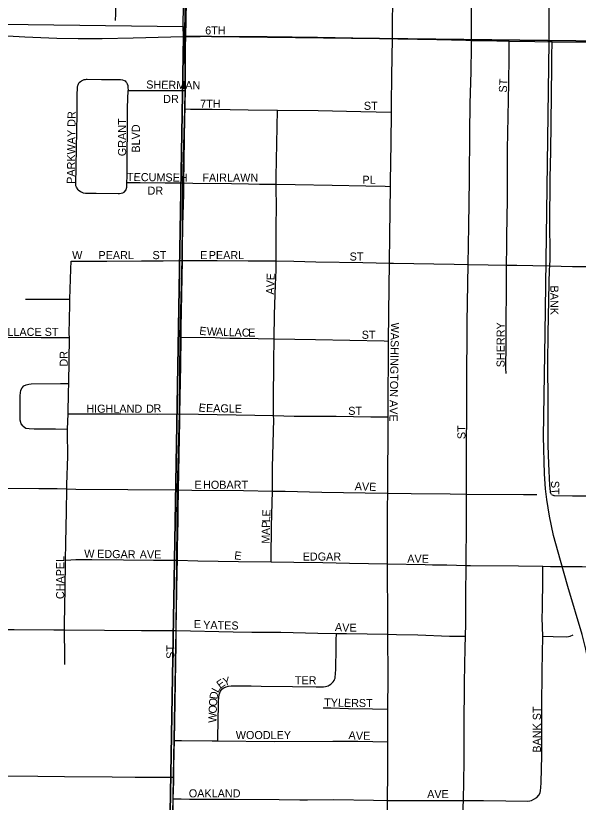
# Model space of a CAD drawing. Extents: x 0 to 68, y 0 to 52.9.
# Drawn here: x 25.95 to 26.586, y 18.957 to 19.846 of the extents above; entities that cross this region are included whole.
import ezdxf

# ---------------------------------------------------------------- set-up
doc = ezdxf.new("R2010")
doc.units = 0
doc.layers.add('Default', color=7, linetype='Continuous')
doc.layers.add('GM_X_Township', color=7, linetype='Continuous')

msp = doc.modelspace()

# ---------------------------------------------------------------- linework, layer by layer
at = {"layer": 'Default'}
for points in [[(26.1537, 20.79756), (27.08951, 20.77868), (27.08922, 19.81156), (26.13943, 19.82295), (26.13921, 19.83392)], [(27.08922, 19.81156), (27.08235, 18.84562), (26.12306, 18.85678), (26.13943, 19.82295)]]:
    msp.add_lwpolyline(points, close=True, dxfattribs=at)
for points in [[(26.46488, 19.8181), (26.46482, 19.84546), (26.46507, 19.9113)], [(26.063, 19.88207), (26.06328, 19.87513), (26.06316, 19.86805), (26.06275, 19.84794), (26.06239, 19.84048)], [(26.14197, 19.82245), (26.1428, 19.86116), (26.14286, 19.88321)], [(26.37565, 19.82014), (26.376, 19.87944)], [(26.55251, 19.81661), (26.55251, 19.85477)], [(25.40891, 19.84324), (26.13921, 19.83392), (26.13943, 19.82295), (26.12306, 18.85678), (25.14963, 18.87544), (25.16725, 19.74321)], [(25.89455, 19.82567), (25.96029, 19.82225), (25.99632, 19.82059), (26.02037, 19.82005), (26.04744, 19.82015), (26.08248, 19.8208), (26.12531, 19.8221), (26.14197, 19.82245)], [(26.14159, 19.76133), (26.1418, 19.7809), (26.14175, 19.80754), (26.14172, 19.8105), (26.14197, 19.82245)], [(26.14197, 19.82245), (26.15029, 19.82251), (26.15839, 19.82257)], [(26.15839, 19.82257), (26.18621, 19.82277), (26.23414, 19.82239), (26.29103, 19.82173), (26.35076, 19.82059), (26.37565, 19.82014)], [(26.37454, 19.73693), (26.37465, 19.74597), (26.37498, 19.77758), (26.37565, 19.82014)], [(26.37565, 19.82014), (26.38176, 19.81999), (26.42559, 19.81891), (26.45853, 19.81824), (26.46488, 19.8181)], [(26.46111, 19.56473), (26.4617, 19.60837), (26.46252, 19.66088), (26.46299, 19.71354), (26.46349, 19.74639), (26.46456, 19.78292), (26.46486, 19.81084), (26.46488, 19.8181)], [(26.46488, 19.8181), (26.47948, 19.8178), (26.50743, 19.81733)], [(26.50447, 19.56401), (26.50446, 19.56988), (26.50476, 19.57884), (26.50475, 19.60255), (26.50503, 19.61141), (26.50541, 19.64426), (26.50576, 19.65322), (26.50568, 19.6622), (26.50565, 19.67416), (26.50576, 19.6951), (26.50577, 19.71305), (26.50694, 19.76986), (26.50739, 19.79975), (26.50742, 19.81172), (26.50743, 19.81733)], [(26.50743, 19.81733), (26.53639, 19.81684), (26.55612, 19.81652)], [(26.60003, 18.90325), (26.60126, 19.00192), (26.60138, 19.05027), (26.60052, 19.08279), (26.59917, 19.09936), (26.59709, 19.11445), (26.59426, 19.12967), (26.59009, 19.14648), (26.57377, 19.20072), (26.5653, 19.22993), (26.55769, 19.25828), (26.55303, 19.28), (26.55009, 19.29902), (26.54837, 19.31117), (26.54726, 19.32798), (26.5464, 19.3702), (26.54815, 19.48654), (26.55251, 19.81661)], [(26.55341, 19.56304), (26.5538, 19.57043), (26.55388, 19.57946), (26.55334, 19.60946), (26.55374, 19.66272), (26.55453, 19.69262), (26.55575, 19.78851), (26.55582, 19.80652), (26.55591, 19.80952), (26.55612, 19.81652)], [(26.55612, 19.81652), (26.59625, 19.81588), (26.60591, 19.81583)], [(26.02042, 19.64919), (26.01844, 19.65193), (26.01803, 19.65379), (26.01788, 19.65521), (26.01861, 19.69595), (26.01943, 19.73518), (26.0194, 19.75593), (26.01989, 19.76532), (26.02015, 19.7671), (26.02037, 19.76796), (26.02073, 19.7689), (26.02117, 19.76963), (26.02172, 19.77033), (26.02303, 19.77157)], [(26.02303, 19.77157), (26.02425, 19.77244), (26.02492, 19.77283), (26.02566, 19.77316), (26.02645, 19.77347), (26.02731, 19.77375), (26.02809, 19.77392), (26.02889, 19.77402), (26.02973, 19.77411), (26.03073, 19.77411), (26.04703, 19.77396), (26.06511, 19.77382), (26.06823, 19.77382), (26.07046, 19.77354), (26.07244, 19.77285), (26.07355, 19.77217), (26.07447, 19.77138), (26.07517, 19.77036), (26.07594, 19.76878), (26.07646, 19.7671), (26.07678, 19.765), (26.07685, 19.76156)], [(26.07564, 19.65747), (26.0757, 19.66414), (26.07624, 19.74214), (26.07685, 19.76156)], [(26.07685, 19.76156), (26.08049, 19.76158), (26.10636, 19.76152), (26.13179, 19.76138), (26.14159, 19.76133)], [(26.14133, 19.74052), (26.14142, 19.74572), (26.14159, 19.76133)], [(26.13995, 19.65686), (26.14115, 19.73075), (26.14133, 19.74052)], [(26.14133, 19.74052), (26.14724, 19.74046), (26.17198, 19.74025), (26.21254, 19.7397), (26.24556, 19.73926)], [(26.24435, 19.65542), (26.24438, 19.66381), (26.24556, 19.73926)], [(26.24556, 19.73926), (26.29161, 19.73867), (26.33971, 19.73767), (26.37454, 19.73693)], [(26.37347, 19.65302), (26.37356, 19.65835), (26.37422, 19.7017), (26.37454, 19.73693)], [(26.07242, 19.64663), (26.07463, 19.64925), (26.07515, 19.65081), (26.07537, 19.65216), (26.07564, 19.65747)], [(26.07564, 19.65747), (26.0788, 19.65742), (26.09062, 19.65725), (26.11874, 19.65693), (26.13995, 19.65686)], [(26.13827, 19.56922), (26.13831, 19.57643), (26.13843, 19.5824), (26.13889, 19.60924), (26.13975, 19.64428), (26.13995, 19.65686)], [(26.13995, 19.65686), (26.14994, 19.65681), (26.19355, 19.65626), (26.21293, 19.65593), (26.22525, 19.65555), (26.24435, 19.65542)], [(26.24407, 19.5687), (26.24423, 19.61187), (26.24447, 19.62602), (26.24435, 19.65542)], [(26.24435, 19.65542), (26.26553, 19.65514), (26.30755, 19.65427), (26.34567, 19.65367), (26.36733, 19.65317), (26.37347, 19.65302)], [(26.02042, 19.64919), (26.02315, 19.64704), (26.02633, 19.64578), (26.02881, 19.64532), (26.04076, 19.64517), (26.06553, 19.64482), (26.06734, 19.64487), (26.06916, 19.64516), (26.0708, 19.64572), (26.07242, 19.64663)], [(26.3722, 19.56608), (26.37278, 19.59773), (26.37347, 19.65302)], [(26.01123, 19.52557), (26.01216, 19.55949), (26.01241, 19.56847)], [(26.01241, 19.56847), (26.0528, 19.56852), (26.09221, 19.56885), (26.11637, 19.56895), (26.13427, 19.56917), (26.13827, 19.56922)], [(26.13694, 19.48259), (26.13701, 19.48685), (26.13696, 19.49294), (26.13827, 19.56922)], [(26.13827, 19.56922), (26.17755, 19.569), (26.21272, 19.56868), (26.24407, 19.5687)], [(26.24213, 19.48063), (26.24235, 19.50823), (26.24342, 19.54174), (26.24402, 19.55831), (26.24407, 19.5687)], [(26.24407, 19.5687), (26.2642, 19.56841), (26.28901, 19.5678), (26.34215, 19.56678), (26.3722, 19.56608)], [(26.37117, 19.47805), (26.37185, 19.53955), (26.3722, 19.56608)], [(26.3722, 19.56608), (26.37675, 19.56603), (26.44529, 19.56511), (26.46111, 19.56473)], [(26.4591, 19.30487), (26.45927, 19.32993), (26.45962, 19.42613), (26.46016, 19.49942), (26.46111, 19.56473)], [(26.46111, 19.56473), (26.48385, 19.56419), (26.50447, 19.56401)], [(26.50394, 19.44145), (26.50385, 19.4473), (26.50391, 19.47421), (26.5041, 19.48618), (26.50401, 19.50412), (26.50442, 19.53103), (26.50447, 19.56401)], [(26.50447, 19.56401), (26.51613, 19.56391), (26.53405, 19.5634), (26.55341, 19.56304)], [(26.55545, 19.30458), (26.5548, 19.30537), (26.55456, 19.30596), (26.55429, 19.30663), (26.55412, 19.30729), (26.55402, 19.30795), (26.5533, 19.31512), (26.55217, 19.33911), (26.55169, 19.36013), (26.55146, 19.40817), (26.55109, 19.45322), (26.55151, 19.48625), (26.55266, 19.54412), (26.55319, 19.55851), (26.55341, 19.56304)], [(26.55341, 19.56304), (26.57886, 19.56258), (26.59981, 19.56229), (26.60396, 19.56223)], [(25.96113, 19.52556), (25.96713, 19.52554), (25.98573, 19.5254), (26.01123, 19.52557)], [(26.01053, 19.48223), (26.01043, 19.4863), (26.01106, 19.51935), (26.01123, 19.52557)], [(25.90505, 19.4823), (25.92464, 19.48245), (25.97866, 19.48226), (26.01053, 19.48223)], [(26.00988, 19.43022), (26.01053, 19.48223)], [(26.1355, 19.39582), (26.13644, 19.45093), (26.13694, 19.48259)], [(26.13694, 19.48259), (26.17524, 19.48203), (26.18104, 19.48184), (26.19193, 19.48152), (26.2039, 19.48138), (26.22402, 19.48092), (26.24213, 19.48063)], [(26.24135, 19.39376), (26.24119, 19.41017), (26.24167, 19.45504), (26.24213, 19.48063)], [(26.24213, 19.48063), (26.28883, 19.47987), (26.32737, 19.47907), (26.36611, 19.47817), (26.37117, 19.47805)], [(26.3707, 19.39242), (26.37073, 19.39717), (26.37117, 19.47805)], [(25.95822, 19.38174), (25.95601, 19.38442), (25.9548, 19.38879), (25.9551, 19.41654), (25.95524, 19.41954), (25.95579, 19.42246), (25.95706, 19.42514), (25.95911, 19.42729), (25.96169, 19.42875), (25.96457, 19.42951), (25.96755, 19.42979), (26.00042, 19.43012), (26.00988, 19.43022)], [(26.00909, 19.39569), (26.00966, 19.42018), (26.00988, 19.43022)], [(26.00861, 19.37864), (26.00909, 19.39569)], [(26.00909, 19.39569), (26.0319, 19.39594), (26.06872, 19.39563), (26.11037, 19.39552), (26.1355, 19.39582)], [(26.13389, 19.3098), (26.13458, 19.34953), (26.13536, 19.38807), (26.1355, 19.39582)], [(26.1355, 19.39582), (26.24135, 19.39376)], [(26.23992, 19.30847), (26.24008, 19.31463), (26.24019, 19.33556), (26.24139, 19.38933), (26.24135, 19.39376)], [(26.24135, 19.39376), (26.26446, 19.39328), (26.28826, 19.39306), (26.31189, 19.39308), (26.35122, 19.39232), (26.36328, 19.39238), (26.3707, 19.39242)], [(26.37024, 19.3062), (26.3707, 19.39242)], [(25.95822, 19.38174), (25.96153, 19.37951), (25.96521, 19.37912), (25.97096, 19.37888), (25.99481, 19.37886), (26.00861, 19.37864)], [(26.00763, 19.31094), (26.00773, 19.31545), (26.00864, 19.34808), (26.0086, 19.37511), (26.00861, 19.37864)], [(25.84048, 19.31221), (25.85308, 19.31214), (25.913, 19.31173), (25.97589, 19.31141), (25.99686, 19.31121), (26.00763, 19.31094)], [(26.00632, 19.23044), (26.00659, 19.24977), (26.0074, 19.28556), (26.00763, 19.31094)], [(26.00763, 19.31094), (26.0178, 19.3107), (26.07654, 19.31016), (26.13389, 19.3098)], [(26.13265, 19.23021), (26.13288, 19.24479), (26.13357, 19.27472), (26.13349, 19.28673), (26.13389, 19.3098)], [(26.13389, 19.3098), (26.14895, 19.30958), (26.20738, 19.30904), (26.23992, 19.30847)], [(26.23869, 19.22835), (26.23871, 19.23219), (26.23891, 19.2689), (26.23992, 19.30847)], [(26.23992, 19.30847), (26.2544, 19.30825), (26.29575, 19.30742), (26.34492, 19.30659), (26.37024, 19.3062)], [(26.37018, 19.22634), (26.37015, 19.28968), (26.37024, 19.3062)], [(26.37024, 19.3062), (26.39664, 19.30583), (26.44087, 19.30518), (26.4591, 19.30487)], [(26.45872, 19.22443), (26.45913, 19.27401), (26.45907, 19.29997), (26.4591, 19.30487)], [(26.4591, 19.30487), (26.52368, 19.30464), (26.53861, 19.3047)], [(26.55545, 19.30458), (26.5561, 19.30415), (26.55703, 19.30376), (26.55781, 19.30357), (26.55871, 19.30349), (26.57891, 19.30324), (26.59639, 19.3031), (26.59731, 19.3032), (26.59806, 19.30343), (26.59879, 19.30385), (26.59936, 19.30432)], [(26.00521, 19.15155), (26.00518, 19.15526), (26.0056, 19.18074), (26.00583, 19.19577), (26.00632, 19.23044)], [(26.00632, 19.23044), (26.01238, 19.23078), (26.01804, 19.2311), (26.03587, 19.231), (26.07175, 19.23076), (26.10579, 19.23033), (26.12961, 19.23023), (26.13265, 19.23021)], [(26.13131, 19.15079), (26.13159, 19.17406), (26.13246, 19.21801), (26.13265, 19.23021)], [(26.13265, 19.23021), (26.15573, 19.22965), (26.20167, 19.22871), (26.23869, 19.22835)], [(26.23869, 19.22835), (26.26413, 19.2281), (26.29709, 19.22754), (26.32707, 19.22704), (26.37018, 19.22634)], [(26.37055, 19.14664), (26.3704, 19.16945), (26.37019, 19.18547), (26.36999, 19.20069), (26.37018, 19.22634)], [(26.37018, 19.22634), (26.41268, 19.22534), (26.42082, 19.22526), (26.4369, 19.22508), (26.45872, 19.22443)], [(26.45807, 19.14446), (26.45847, 19.1584), (26.45837, 19.16731), (26.45844, 19.19055), (26.45872, 19.22443)], [(26.45872, 19.22443), (26.46389, 19.22431), (26.51794, 19.224), (26.54564, 19.2234)], [(26.54536, 19.1443), (26.54484, 19.16522), (26.5451, 19.17504), (26.54555, 19.20993), (26.54559, 19.2158), (26.54564, 19.2234)], [(26.54564, 19.2234), (26.55397, 19.22322), (26.59003, 19.22314), (26.62004, 19.22248), (26.645, 19.2222), (26.66629, 19.22174)], [(25.93196, 19.15199), (25.9482, 19.15196), (25.99316, 19.15166), (26.00521, 19.15155)], [(26.00544, 19.11232), (26.00539, 19.12094), (26.00521, 19.15155)], [(26.00521, 19.15155), (26.05011, 19.15122), (26.09204, 19.1508), (26.11898, 19.15079), (26.13131, 19.15079)], [(26.12923, 19.02662), (26.13112, 19.13545), (26.13131, 19.15079)], [(26.13131, 19.15079), (26.1957, 19.14936), (26.21657, 19.14911), (26.2494, 19.14884), (26.2911, 19.14794), (26.31238, 19.14757)], [(26.17821, 19.02617), (26.1783, 19.03066), (26.17862, 19.04761), (26.17877, 19.05348), (26.17899, 19.06229), (26.1791, 19.07122), (26.17971, 19.07839), (26.18114, 19.08207), (26.18319, 19.08474), (26.18503, 19.08617), (26.18771, 19.08714), (26.19037, 19.0879), (26.1932, 19.08826), (26.20203, 19.08843), (26.21589, 19.0882), (26.22713, 19.08787), (26.26252, 19.0874), (26.28949, 19.08725), (26.29252, 19.08718), (26.29507, 19.08718), (26.2978, 19.08731), (26.2999, 19.08756), (26.30161, 19.08802), (26.30288, 19.08839), (26.30421, 19.08897), (26.30581, 19.09004), (26.30752, 19.09151), (26.30867, 19.09278), (26.30968, 19.09424), (26.31024, 19.09543), (26.31069, 19.09697), (26.31095, 19.09849), (26.31122, 19.1015), (26.31147, 19.10756), (26.31181, 19.13089), (26.31212, 19.13988), (26.31238, 19.14757)], [(26.31238, 19.14757), (26.32378, 19.14736), (26.37055, 19.14664)], [(26.37045, 19.06207), (26.37089, 19.09785), (26.37055, 19.14664)], [(26.37055, 19.14664), (26.38023, 19.14633), (26.4041, 19.14589), (26.43993, 19.14442), (26.4487, 19.14444), (26.45807, 19.14446)], [(26.45568, 18.95862), (26.45657, 19.00239), (26.45653, 19.04124), (26.45708, 19.09215), (26.45768, 19.13109), (26.45807, 19.14446)], [(26.52846, 18.9579), (26.53079, 18.95814), (26.5328, 18.95877), (26.53538, 18.96009), (26.53873, 18.96219), (26.5409, 18.9646), (26.5423, 18.96725), (26.543, 18.96997), (26.54334, 18.97312), (26.54373, 18.97915), (26.5443, 19.00935), (26.54448, 19.06374), (26.54468, 19.10532), (26.54536, 19.1443)], [(26.54536, 19.1443), (26.55733, 19.14408), (26.57204, 19.14363), (26.57452, 19.14413), (26.57645, 19.14459), (26.57967, 19.14606)], [(26.2974, 19.06327), (26.30579, 19.06326), (26.32575, 19.06273), (26.35301, 19.0624), (26.37045, 19.06207)], [(26.37045, 19.02501), (26.37045, 19.06207)], [(26.12842, 18.98498), (26.12845, 18.9954), (26.129, 19.01311), (26.12923, 19.02662)], [(26.12923, 19.02662), (26.13734, 19.02655), (26.17201, 19.02624), (26.17821, 19.02617)], [(26.17821, 19.02617), (26.24191, 19.02545), (26.3084, 19.02582), (26.3366, 19.02556), (26.37045, 19.02501)], [(26.37016, 18.95876), (26.37031, 18.99047), (26.37045, 19.02501)], [(25.92922, 18.98654), (25.97493, 18.98623), (26.00492, 18.98588), (26.05883, 18.98541), (26.08493, 18.98508), (26.10131, 18.98505), (26.11815, 18.98501), (26.12842, 18.98498)], [(26.128, 18.96055), (26.12842, 18.9804), (26.12842, 18.98498)], [(26.12689, 18.90065), (26.12734, 18.92946), (26.128, 18.96055)], [(26.128, 18.96055), (26.13703, 18.9604), (26.14611, 18.96025), (26.19688, 18.96012), (26.24753, 18.9596), (26.27092, 18.95954), (26.27978, 18.95949), (26.30948, 18.95959), (26.35436, 18.9591), (26.37016, 18.95876)], [(26.37016, 18.95876), (26.43748, 18.95876), (26.45568, 18.95862)], [(26.37034, 18.90648), (26.37016, 18.95876)], [(26.45519, 18.85297), (26.45551, 18.89167), (26.45551, 18.95157), (26.45568, 18.95862)], [(26.45568, 18.95862), (26.47842, 18.95846), (26.50361, 18.95834), (26.52846, 18.9579)]]:
    msp.add_lwpolyline(points, dxfattribs=at)
at = {"layer": 'GM_X_Township'}
msp.add_lwpolyline([(26.12639, 18.90036), (26.12793, 18.96096), (26.12832, 18.98605), (26.1289, 19.02774), (26.13121, 19.15164), (26.13179, 19.23154), (26.13276, 19.31028), (26.13507, 19.39635), (26.13584, 19.48339), (26.13797, 19.57082), (26.13893, 19.65767), (26.14086, 19.73988), (26.14144, 19.76034), (26.14116, 19.82311), (26.14183, 19.88424)], dxfattribs=at)

# ---------------------------------------------------------------- texts
at = {"layer": 'Default'}
for s, height, rotation, p in [('6TH', 0.009135, 0.00001, (26.16399, 19.82475)), ('SHERMAN', 0.009135, 359.14388, (26.09733, 19.76365)), ('ST', 0.009135, 86.42621, (26.50475, 19.75882)), ('DR', 0.009135, 0.00001, (26.11656, 19.7473)), ('7TH', 0.009135, 0.00001, (26.15836, 19.74194)), ('ST', 0.009135, 0.00001, (26.34327, 19.73954)), ('PARKWAY DR', 0.009135, 89.38426, (26.01676, 19.65583)), ('GRANT', 0.009135, 90, (26.07465, 19.68717)), ('BLVD', 0.009135, 90, (26.09019, 19.69119)), ('TECUMSEH', 0.009135, 359.23556, (26.0756, 19.65915)), ('FAIRLAWN', 0.009135, 0.00001, (26.16078, 19.65834)), ('PL', 0.009135, 0.00001, (26.34166, 19.65593)), ('DR', 0.009135, 0.00001, (26.09888, 19.6436)), ('W', 0.00914, 0.00001, (26.01366, 19.57071)), ('PEARL', 0.009135, 0.00001, (26.04341, 19.57071)), ('ST', 0.009135, 0.00001, (26.1045, 19.57071)), ('E', 0.00914, 0.00001, (26.15836, 19.57071)), ('PEARL', 0.009135, 0.00001, (26.16801, 19.57071)), ('ST', 0.009135, 0.00001, (26.32719, 19.5691)), ('AVE', 0.009135, 88.01883, (26.24186, 19.53046)), ('BANK', 0.009135, 270, (26.554, 19.54085)), ('E', 0.00914, 352.87835, (26.15697, 19.48548)), ('WASHINGTON AVE', 0.0091354, 269.09654, (26.37393, 19.49903)), ('SHERRY', 0.009135, 90, (26.50233, 19.44841)), ('W WALLACE ST', 0.0091354, 0.00001, (25.90593, 19.48389)), ('W', 0.00914, 357.62875, (26.16567, 19.48469)), ('A', 0.00914, 357.62839, (26.17612, 19.48426)), ('L', 0.00914, 357.61812, (26.18415, 19.48393)), ('L', 0.00914, 357.62902, (26.19057, 19.48366)), ('A', 0.00914, 358.11252, (26.19708, 19.4834)), ('C', 0.00914, 359.69705, (26.20539, 19.48312)), ('E', 0.00914, 359.99563, (26.21268, 19.48309)), ('ST', 0.009135, 0.00001, (26.34085, 19.48067)), ('DR', 0.009135, 90, (26.00873, 19.44921)), ('HIGHLAND', 0.009135, 0.00001, (26.02974, 19.39706)), ('D', 0.00914, 0.61206, (26.09729, 19.39706)), ('R', 0.00914, 4.52402, (26.106, 19.39718)), ('E', 0.00914, 352.85145, (26.15617, 19.39866)), ('EAGLE', 0.009135, 358.75536, (26.16483, 19.39787)), ('ST', 0.009135, 0.00001, (26.32558, 19.39465)), ('ST', 0.009135, 90, (26.45811, 19.36721)), ('E', 0.00914, 0.00001, (26.15193, 19.31104)), ('HOBART', 0.009135, 0.00001, (26.16158, 19.31105)), ('AVE', 0.009135, 358.01884, (26.33287, 19.30944)), ('ST', 0.009135, 270.75589, (26.5548, 19.32001)), ('E', 0.00914, 87.51281, (26.23748, 19.27947)), ('P', 0.00914, 88.57882, (26.23706, 19.26666)), ('L', 0.00914, 87.59471, (26.23722, 19.27305)), ('A', 0.00914, 89.91255, (26.23705, 19.25868)), ('M', 0.00914, 89.96357, (26.23704, 19.24903)), ('W', 0.00914, 0.00001, (26.02733, 19.23306)), ('EDGAR', 0.009135, 358.99309, (26.04186, 19.23307)), ('AVE', 0.009135, 0.00001, (26.09003, 19.23226)), ('E', 0.00914, 353.42207, (26.19646, 19.23143)), ('EDGAR', 0.009135, 0.00001, (26.27413, 19.22985)), ('AVE', 0.009135, 0.00001, (26.3923, 19.22744)), ('CHAPEL', 0.009135, 90, (26.00471, 19.18633)), ('E', 0.00914, 0.00001, (26.15113, 19.15348)), ('YATES', 0.009135, 358.72276, (26.16162, 19.15268)), ('A', 0.00914, 356.71954, (26.31041, 19.15026)), ('V', 0.00914, 357.83103, (26.31863, 19.14979)), ('E', 0.00914, 359.8075, (26.327, 19.14948)), ('ST', 0.009135, 90, (26.12931, 19.1188)), ('E', 0.00914, 35.88072, (26.18096, 19.08459)), ('Y', 0.00914, 14.35425, (26.18535, 19.08798)), ('TER', 0.009135, 0.00001, (26.26528, 19.08997)), ('L', 0.00914, 61.11259, (26.17855, 19.07975)), ('D', 0.00914, 82.12951, (26.17773, 19.07262)), ('O', 0.00914, 86.52317, (26.17726, 19.06478)), ('TYLER', 0.009135, 358.7234, (26.29831, 19.06505)), ('ST', 0.009135, 0.00001, (26.33764, 19.06424)), ('O', 0.00914, 87.39842, (26.1769, 19.05679)), ('BANK ST', 0.009135, 90, (26.54333, 19.01268)), ('W', 0.00914, 89.15945, (26.17674, 19.04641)), ('WOODLEY', 0.009135, 0.00001, (26.19856, 19.02807)), ('A', 0.00914, 356.04053, (26.32571, 19.02806)), ('V', 0.00914, 358.47273, (26.33415, 19.02749)), ('E', 0.00914, 359.94573, (26.34244, 19.02727)), ('OAKLAND', 0.009135, 0.00001, (26.1455, 18.96214)), ('AVE', 0.009135, 0.00001, (26.41481, 18.96134))]:
    msp.add_text(s, height=height, rotation=rotation, dxfattribs=at).set_placement(p)

doc.saveas('drawing.dxf')
